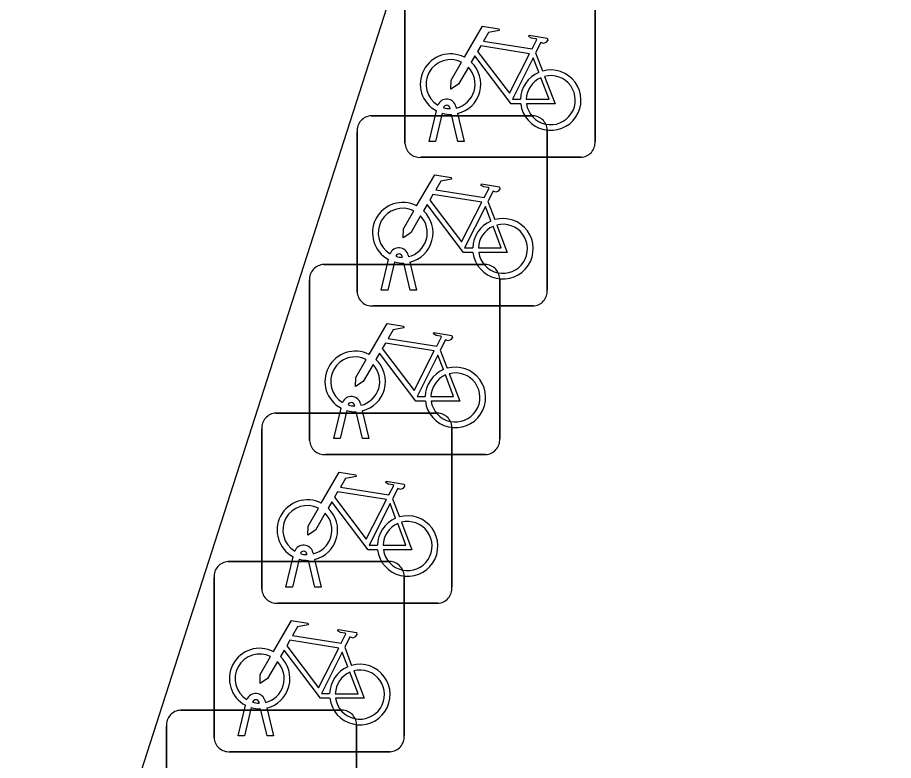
# Model space of a CAD drawing. Extents: x 161087 to 161922, y 382574 to 383873.
# Drawn here: x 161137.604 to 161142.207, y 383454.757 to 383458.661 of the extents above; entities that cross this region are included whole.
import ezdxf

# ---------------------------------------------------------------- set-up
doc = ezdxf.new("R2010")
doc.units = 0
doc.layers.add('IMGEO_Fietsenrek', color=7, linetype='Continuous')
doc.layers.add('IMGEO_Fietspad_gesloten', color=7, linetype='Continuous')

msp = doc.modelspace()

# ---------------------------------------------------------------- linework, layer by layer
at = {"layer": 'IMGEO_Fietsenrek'}
for p, q in [((161139.6395, 383458.0009), (161139.6395, 383458.8418)), ((161139.6395, 383458.8418), (161139.6395, 383458.0009)), ((161140.6385, 383458.8511), (161140.6385, 383458.0102)), ((161140.6385, 383458.0102), (161140.6385, 383458.8511)), ((161140.3262, 383458.4752), (161140.3625, 383458.38)), ((161139.8769, 383458.1819), (161139.8759, 383458.1862)), ((161139.9076, 383458.1934), (161139.9094, 383458.1855)), ((161139.4629, 383458.1445), (161140.3038, 383458.1445)), ((161140.3038, 383458.1445), (161139.4629, 383458.1445)), ((161139.7665, 383458.0103), (161139.8048, 383458.1703)), ((161139.8352, 383458.1581), (161139.7999, 383458.0103)), ((161139.918, 383458.0103), (161139.8841, 383458.152)), ((161139.9164, 383458.1563), (161139.9514, 383458.0103)), ((161139.3885, 383457.2199), (161139.3885, 383458.0608)), ((161139.3885, 383458.0608), (161139.3885, 383457.2199)), ((161140.3875, 383458.0701), (161140.3875, 383457.2292)), ((161140.3875, 383457.2292), (161140.3875, 383458.0701)), ((161139.7999, 383458.0103), (161139.7665, 383458.0103)), ((161139.9514, 383458.0103), (161139.918, 383458.0103)), ((161140.5641, 383457.9265), (161139.7232, 383457.9265)), ((161139.7232, 383457.9265), (161140.5641, 383457.9265)), ((161140.0752, 383457.6942), (161140.1115, 383457.599)), ((161139.6259, 383457.4009), (161139.6249, 383457.4052)), ((161139.6566, 383457.4124), (161139.6584, 383457.4045)), ((161139.2129, 383457.3635), (161140.0538, 383457.3635)), ((161140.0538, 383457.3635), (161139.2129, 383457.3635)), ((161139.5155, 383457.2293), (161139.5538, 383457.3893)), ((161139.5842, 383457.3771), (161139.5489, 383457.2293)), ((161139.667, 383457.2293), (161139.6331, 383457.371)), ((161139.6654, 383457.3753), (161139.7004, 383457.2293)), ((161139.1385, 383456.4389), (161139.1385, 383457.2798)), ((161139.1385, 383457.2798), (161139.1385, 383456.4389)), ((161140.1375, 383457.2891), (161140.1375, 383456.4482)), ((161140.1375, 383456.4482), (161140.1375, 383457.2891)), ((161139.5489, 383457.2293), (161139.5155, 383457.2293)), ((161139.7004, 383457.2293), (161139.667, 383457.2293)), ((161140.3131, 383457.1455), (161139.4722, 383457.1455)), ((161139.4722, 383457.1455), (161140.3131, 383457.1455)), ((161139.8252, 383456.9132), (161139.8615, 383456.818)), ((161139.3759, 383456.6199), (161139.3749, 383456.6242)), ((161139.4066, 383456.6314), (161139.4084, 383456.6235)), ((161138.9619, 383456.5825), (161139.8028, 383456.5825)), ((161139.8028, 383456.5825), (161138.9619, 383456.5825)), ((161139.2655, 383456.4483), (161139.3038, 383456.6083)), ((161139.3342, 383456.5961), (161139.2989, 383456.4483)), ((161139.417, 383456.4483), (161139.3831, 383456.59)), ((161139.4154, 383456.5943), (161139.4504, 383456.4483)), ((161138.8875, 383455.6579), (161138.8875, 383456.4988)), ((161138.8875, 383456.4988), (161138.8875, 383455.6579)), ((161139.8865, 383456.5081), (161139.8865, 383455.6672)), ((161139.8865, 383455.6672), (161139.8865, 383456.5081)), ((161139.2989, 383456.4483), (161139.2655, 383456.4483)), ((161139.4504, 383456.4483), (161139.417, 383456.4483)), ((161140.0631, 383456.3645), (161139.2222, 383456.3645)), ((161139.2222, 383456.3645), (161140.0631, 383456.3645)), ((161139.5742, 383456.1322), (161139.6105, 383456.037)), ((161139.1249, 383455.8389), (161139.1239, 383455.8432)), ((161139.1556, 383455.8504), (161139.1574, 383455.8425)), ((161138.7109, 383455.8025), (161139.5518, 383455.8025)), ((161139.5518, 383455.8025), (161138.7109, 383455.8025)), ((161139.0145, 383455.6673), (161139.0528, 383455.8273)), ((161139.0832, 383455.8151), (161139.0479, 383455.6673)), ((161139.166, 383455.6673), (161139.1321, 383455.809)), ((161139.1644, 383455.8133), (161139.1994, 383455.6673)), ((161138.6365, 383454.8779), (161138.6365, 383455.7188)), ((161138.6365, 383455.7188), (161138.6365, 383454.8779)), ((161139.6355, 383455.7281), (161139.6355, 383454.8872)), ((161139.6355, 383454.8872), (161139.6355, 383455.7281)), ((161139.0479, 383455.6673), (161139.0145, 383455.6673)), ((161139.1994, 383455.6673), (161139.166, 383455.6673)), ((161139.8121, 383455.5835), (161138.9712, 383455.5835)), ((161138.9712, 383455.5835), (161139.8121, 383455.5835)), ((161139.3232, 383455.3522), (161139.3595, 383455.257)), ((161138.8739, 383455.0589), (161138.8729, 383455.0632)), ((161138.9046, 383455.0704), (161138.9064, 383455.0625)), ((161138.4609, 383455.0215), (161139.3018, 383455.0215)), ((161139.3018, 383455.0215), (161138.4609, 383455.0215)), ((161138.7635, 383454.8873), (161138.8018, 383455.0473)), ((161138.8322, 383455.0351), (161138.7969, 383454.8873)), ((161138.915, 383454.8873), (161138.8811, 383455.029)), ((161138.9134, 383455.0333), (161138.9484, 383454.8873)), ((161138.3865, 383454.0969), (161138.3865, 383454.9378)), ((161138.3865, 383454.9378), (161138.3865, 383454.0969)), ((161139.3855, 383454.9471), (161139.3855, 383454.1062)), ((161139.3855, 383454.1062), (161139.3855, 383454.9471)), ((161138.7969, 383454.8873), (161138.7635, 383454.8873)), ((161138.9484, 383454.8873), (161138.915, 383454.8873)), ((161139.5611, 383454.8035), (161138.7202, 383454.8035)), ((161138.7202, 383454.8035), (161139.5611, 383454.8035))]:
    msp.add_line(p, q, dxfattribs=at)
for points in [[(161139.9521, 383458.4522), (161140.0468, 383458.6157), (161140.133, 383458.6019), (161140.1347, 383458.5932), (161140.0786, 383458.5823), (161140.0524, 383458.537), (161140.3076, 383458.4962)], [(161140.3076, 383458.4962), (161140.3326, 383458.545), (161140.3275, 383458.549), (161140.3043, 383458.5527), (161140.2916, 383458.5602), (161140.2906, 383458.5633), (161140.2928, 383458.5679), (161140.3876, 383458.5528), (161140.3899, 383458.5425), (161140.3805, 383458.5301), (161140.3681, 383458.5237), (161140.3536, 383458.5299), (161140.3262, 383458.4752)], [(161140.2947, 383458.471), (161140.0379, 383458.512), (161140.0212, 383458.4832), (161140.1882, 383458.2629), (161140.2947, 383458.471)], [(161139.9728, 383458.3997), (161139.9212, 383458.3105), (161139.8813, 383458.2845), (161139.8825, 383458.332), (161139.937, 383458.4262)], [(161140.2478, 383458.2075), (161140.1981, 383458.2076), (161140.0074, 383458.4593), (161139.9884, 383458.4265)], [(161140.3427, 383458.373), (161140.3134, 383458.4498), (161140.204, 383458.2317), (161140.2467, 383458.2316)], [(161140.2767, 383458.2315), (161140.3966, 383458.2313), (161140.3534, 383458.3449)], [(161140.3732, 383458.3518), (161140.4282, 383458.2072), (161140.2781, 383458.2075)], [(161139.7011, 383457.6712), (161139.7958, 383457.8347), (161139.882, 383457.8209), (161139.8837, 383457.8122), (161139.8276, 383457.8013), (161139.8014, 383457.756), (161140.0566, 383457.7152)], [(161140.0566, 383457.7152), (161140.0816, 383457.764), (161140.0765, 383457.768), (161140.0533, 383457.7717), (161140.0406, 383457.7792), (161140.0396, 383457.7823), (161140.0418, 383457.7869), (161140.1366, 383457.7718), (161140.1389, 383457.7615), (161140.1295, 383457.7491), (161140.1171, 383457.7427), (161140.1026, 383457.7489), (161140.0752, 383457.6942)], [(161140.0437, 383457.69), (161139.7869, 383457.731), (161139.7702, 383457.7022), (161139.9372, 383457.4819), (161140.0437, 383457.69)], [(161139.7218, 383457.6187), (161139.6702, 383457.5295), (161139.6303, 383457.5035), (161139.6315, 383457.551), (161139.686, 383457.6452)], [(161139.9968, 383457.4265), (161139.9471, 383457.4266), (161139.7564, 383457.6783), (161139.7374, 383457.6455)], [(161140.0917, 383457.592), (161140.0624, 383457.6688), (161139.953, 383457.4507), (161139.9957, 383457.4506)], [(161140.0257, 383457.4505), (161140.1456, 383457.4503), (161140.1024, 383457.5639)], [(161140.1222, 383457.5708), (161140.1772, 383457.4262), (161140.0271, 383457.4265)], [(161139.4511, 383456.8902), (161139.5458, 383457.0537), (161139.632, 383457.0399), (161139.6337, 383457.0312), (161139.5776, 383457.0203), (161139.5514, 383456.975), (161139.8066, 383456.9342)], [(161139.8066, 383456.9342), (161139.8316, 383456.983), (161139.8265, 383456.987), (161139.8033, 383456.9907), (161139.7906, 383456.9982), (161139.7896, 383457.0013), (161139.7918, 383457.0059), (161139.8866, 383456.9908), (161139.8889, 383456.9805), (161139.8795, 383456.9681), (161139.8671, 383456.9617), (161139.8526, 383456.9679), (161139.8252, 383456.9132)], [(161139.7937, 383456.909), (161139.5369, 383456.95), (161139.5202, 383456.9212), (161139.6872, 383456.7009), (161139.7937, 383456.909)], [(161139.7468, 383456.6455), (161139.6971, 383456.6456), (161139.5064, 383456.8973), (161139.4874, 383456.8645)], [(161139.4718, 383456.8377), (161139.4202, 383456.7485), (161139.3803, 383456.7225), (161139.3815, 383456.77), (161139.436, 383456.8642)], [(161139.8417, 383456.811), (161139.8124, 383456.8878), (161139.703, 383456.6697), (161139.7457, 383456.6696)], [(161139.7757, 383456.6695), (161139.8956, 383456.6693), (161139.8524, 383456.7829)], [(161139.8722, 383456.7898), (161139.9272, 383456.6452), (161139.7771, 383456.6455)], [(161139.2001, 383456.1092), (161139.2948, 383456.2727), (161139.381, 383456.2589), (161139.3827, 383456.2502), (161139.3266, 383456.2393), (161139.3004, 383456.194), (161139.5556, 383456.1532)], [(161139.5556, 383456.1532), (161139.5806, 383456.202), (161139.5755, 383456.206), (161139.5523, 383456.2097), (161139.5396, 383456.2172), (161139.5386, 383456.2203), (161139.5408, 383456.2249), (161139.6356, 383456.2098), (161139.6379, 383456.1995), (161139.6285, 383456.1871), (161139.6161, 383456.1807), (161139.6016, 383456.1869), (161139.5742, 383456.1322)], [(161139.5427, 383456.128), (161139.2859, 383456.169), (161139.2692, 383456.1402), (161139.4362, 383455.9199), (161139.5427, 383456.128)], [(161139.4958, 383455.8645), (161139.4461, 383455.8646), (161139.2554, 383456.1163), (161139.2364, 383456.0835)], [(161139.2208, 383456.0567), (161139.1692, 383455.9675), (161139.1293, 383455.9415), (161139.1305, 383455.989), (161139.185, 383456.0832)], [(161139.5907, 383456.03), (161139.5614, 383456.1068), (161139.452, 383455.8887), (161139.4947, 383455.8886)], [(161139.5247, 383455.8885), (161139.6446, 383455.8883), (161139.6014, 383456.0019)], [(161139.6212, 383456.0088), (161139.6762, 383455.8642), (161139.5261, 383455.8645)], [(161138.9491, 383455.3292), (161139.0438, 383455.4927), (161139.13, 383455.4789), (161139.1317, 383455.4702), (161139.0756, 383455.4593), (161139.0494, 383455.414), (161139.3046, 383455.3732)], [(161139.3046, 383455.3732), (161139.3296, 383455.422), (161139.3245, 383455.426), (161139.3013, 383455.4297), (161139.2886, 383455.4372), (161139.2876, 383455.4403), (161139.2898, 383455.4449), (161139.3846, 383455.4298), (161139.3869, 383455.4195), (161139.3775, 383455.4071), (161139.3651, 383455.4007), (161139.3506, 383455.4069), (161139.3232, 383455.3522)], [(161139.2917, 383455.348), (161139.0349, 383455.389), (161139.0182, 383455.3602), (161139.1852, 383455.1399), (161139.2917, 383455.348)], [(161139.2448, 383455.0845), (161139.1951, 383455.0846), (161139.0044, 383455.3363), (161138.9854, 383455.3035)], [(161138.9698, 383455.2767), (161138.9182, 383455.1875), (161138.8783, 383455.1615), (161138.8795, 383455.209), (161138.934, 383455.3032)], [(161139.3397, 383455.25), (161139.3104, 383455.3268), (161139.201, 383455.1087), (161139.2437, 383455.1086)], [(161139.2737, 383455.1085), (161139.3936, 383455.1083), (161139.3504, 383455.2219)], [(161139.3702, 383455.2288), (161139.4252, 383455.0842), (161139.2751, 383455.0845)]]:
    msp.add_lwpolyline(points, dxfattribs=at)
for centre, radius, start, end in [((161139.8791, 383458.3109), 0.159, 62.6766, 242.1369), ((161139.8791, 383458.3109), 0.129, 63.3192, 238.903), ((161139.8791, 383458.3109), 0.159, 283.5766, 46.6042), ((161139.8791, 383458.3109), 0.129, 283.6043, 43.4302), ((161140.4057, 383458.2269), 0.159, 113.3408, 178.3217), ((161140.4057, 383458.2269), 0.159, 187.0065, 105.7708), ((161140.4057, 383458.2269), 0.129, 113.923, 177.9556), ((161140.4057, 383458.2269), 0.129, 188.6715, 104.5883), ((161139.8589, 383458.1823), 0.0499, 12.8025, 158.6934), ((161139.8589, 383458.1823), 0.0174, 12.8025, 163.4502), ((161139.8791, 383458.3109), 0.129, 253.415, 269.0204), ((161139.4662, 383458.0666), 0.0779, 92.4484, 184.2845), ((161139.4662, 383458.0666), 0.0779, 92.4484, 184.2845), ((161139.8791, 383458.3109), 0.159, 253.9967, 271.7867), ((161140.3096, 383458.0668), 0.0779, 2.4484, 94.2845), ((161140.3096, 383458.0668), 0.0779, 2.4484, 94.2845), ((161139.7174, 383458.0042), 0.0779, 182.4484, 274.2845), ((161139.7174, 383458.0042), 0.0779, 182.4484, 274.2845), ((161140.5608, 383458.0044), 0.0779, 272.4484, 4.2845), ((161140.5608, 383458.0044), 0.0779, 272.4484, 4.2845), ((161139.6281, 383457.5299), 0.159, 62.6766, 242.1369), ((161139.6281, 383457.5299), 0.129, 63.3192, 238.903), ((161139.6281, 383457.5299), 0.159, 283.5766, 46.6042), ((161139.6281, 383457.5299), 0.129, 283.6043, 43.4302), ((161140.1547, 383457.4459), 0.159, 113.3408, 178.3217), ((161140.1547, 383457.4459), 0.159, 187.0065, 105.7708), ((161140.1547, 383457.4459), 0.129, 113.923, 177.9556), ((161140.1547, 383457.4459), 0.129, 188.6715, 104.5883), ((161139.6079, 383457.4013), 0.0499, 12.8025, 158.6934), ((161139.6079, 383457.4013), 0.0174, 12.8025, 163.4502), ((161139.6281, 383457.5299), 0.129, 253.415, 269.0204), ((161139.2162, 383457.2856), 0.0779, 92.4484, 184.2845), ((161139.2162, 383457.2856), 0.0779, 92.4484, 184.2845), ((161139.6281, 383457.5299), 0.159, 253.9967, 271.7867), ((161140.0596, 383457.2858), 0.0779, 2.4484, 94.2845), ((161140.0596, 383457.2858), 0.0779, 2.4484, 94.2845), ((161139.4664, 383457.2232), 0.0779, 182.4484, 274.2845), ((161139.4664, 383457.2232), 0.0779, 182.4484, 274.2845), ((161140.3098, 383457.2234), 0.0779, 272.4484, 4.2845), ((161140.3098, 383457.2234), 0.0779, 272.4484, 4.2845), ((161139.3781, 383456.7489), 0.159, 62.6766, 242.1369), ((161139.3781, 383456.7489), 0.129, 63.3192, 238.903), ((161139.3781, 383456.7489), 0.159, 283.5766, 46.6042), ((161139.3781, 383456.7489), 0.129, 283.6043, 43.4302), ((161139.9047, 383456.6649), 0.159, 113.3408, 178.3217), ((161139.9047, 383456.6649), 0.159, 187.0065, 105.7708), ((161139.9047, 383456.6649), 0.129, 113.923, 177.9556), ((161139.9047, 383456.6649), 0.129, 188.6715, 104.5883), ((161139.3579, 383456.6203), 0.0499, 12.8025, 158.6934), ((161139.3579, 383456.6203), 0.0174, 12.8025, 163.4502), ((161139.3781, 383456.7489), 0.129, 253.415, 269.0204), ((161138.9652, 383456.5046), 0.0779, 92.4484, 184.2845), ((161138.9652, 383456.5046), 0.0779, 92.4484, 184.2845), ((161139.3781, 383456.7489), 0.159, 253.9967, 271.7867), ((161139.8086, 383456.5048), 0.0779, 2.4484, 94.2845), ((161139.8086, 383456.5048), 0.0779, 2.4484, 94.2845), ((161139.2164, 383456.4422), 0.0779, 182.4484, 274.2845), ((161139.2164, 383456.4422), 0.0779, 182.4484, 274.2845), ((161140.0598, 383456.4424), 0.0779, 272.4484, 4.2845), ((161140.0598, 383456.4424), 0.0779, 272.4484, 4.2845), ((161139.1271, 383455.9679), 0.159, 62.6766, 242.1369), ((161139.1271, 383455.9679), 0.129, 63.3192, 238.903), ((161139.1271, 383455.9679), 0.159, 283.5766, 46.6042), ((161139.1271, 383455.9679), 0.129, 283.6043, 43.4302), ((161139.6537, 383455.8839), 0.159, 113.3408, 178.3217), ((161139.6537, 383455.8839), 0.159, 187.0065, 105.7708), ((161139.6537, 383455.8839), 0.129, 113.923, 177.9556), ((161139.6537, 383455.8839), 0.129, 188.6715, 104.5883), ((161139.1069, 383455.8393), 0.0499, 12.8025, 158.6934), ((161139.1069, 383455.8393), 0.0174, 12.8025, 163.4502), ((161139.1271, 383455.9679), 0.129, 253.415, 269.0204), ((161138.7142, 383455.7246), 0.0779, 92.4484, 184.2845), ((161138.7142, 383455.7246), 0.0779, 92.4484, 184.2845), ((161139.1271, 383455.9679), 0.159, 253.9967, 271.7867), ((161139.5576, 383455.7248), 0.0779, 2.4484, 94.2845), ((161139.5576, 383455.7248), 0.0779, 2.4484, 94.2845), ((161138.9654, 383455.6612), 0.0779, 182.4484, 274.2845), ((161138.9654, 383455.6612), 0.0779, 182.4484, 274.2845), ((161139.8088, 383455.6614), 0.0779, 272.4484, 4.2845), ((161139.8088, 383455.6614), 0.0779, 272.4484, 4.2845), ((161138.8761, 383455.1879), 0.159, 62.6766, 242.1369), ((161138.8761, 383455.1879), 0.129, 63.3192, 238.903), ((161138.8761, 383455.1879), 0.159, 283.5766, 46.6042), ((161138.8761, 383455.1879), 0.129, 283.6043, 43.4302), ((161139.4027, 383455.1039), 0.159, 113.3408, 178.3217), ((161139.4027, 383455.1039), 0.159, 187.0065, 105.7708), ((161139.4027, 383455.1039), 0.129, 113.923, 177.9556), ((161139.4027, 383455.1039), 0.129, 188.6715, 104.5883), ((161138.8559, 383455.0593), 0.0499, 12.8025, 158.6934), ((161138.8559, 383455.0593), 0.0174, 12.8025, 163.4502), ((161138.8761, 383455.1879), 0.129, 253.415, 269.0204), ((161138.4642, 383454.9436), 0.0779, 92.4484, 184.2845), ((161138.4642, 383454.9436), 0.0779, 92.4484, 184.2845), ((161138.8761, 383455.1879), 0.159, 253.9967, 271.7867), ((161139.3076, 383454.9438), 0.0779, 2.4484, 94.2845), ((161139.3076, 383454.9438), 0.0779, 2.4484, 94.2845), ((161138.7144, 383454.8812), 0.0779, 182.4484, 274.2845), ((161138.7144, 383454.8812), 0.0779, 182.4484, 274.2845), ((161139.5578, 383454.8814), 0.0779, 272.4484, 4.2845), ((161139.5578, 383454.8814), 0.0779, 272.4484, 4.2845)]:
    msp.add_arc(centre, radius, start, end, dxfattribs=at)
at = {"layer": 'IMGEO_Fietspad_gesloten'}
msp.add_lwpolyline([(161105.564, 383352.758), (161112.902, 383375.733), (161128.554, 383424.564), (161148.54, 383486.658)], dxfattribs=at)

doc.saveas('drawing.dxf')
